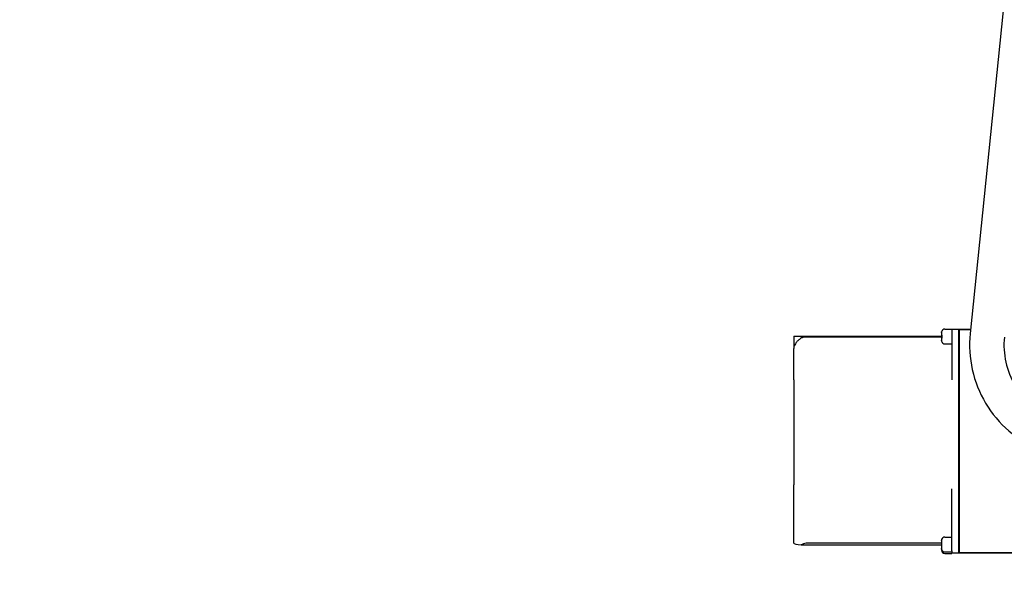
# Model space of a CAD drawing. Header units: inches. Extents: x 24 to 1128, y -94 to 748.
# Tile 453 of 546: x 421 to 439, y 492 to 502. Entities that reach past the tile are written whole.
import ezdxf

# ---------------------------------------------------------------- set-up
doc = ezdxf.new("R2010")
doc.units = ezdxf.units.IN
doc.header["$LTSCALE"] = 32
doc.header["$MEASUREMENT"] = 0
doc.layers.add('Dimension (ANSI)', color=7, linetype='Continuous', lineweight=25)
doc.layers.add('Visible (ANSI)', color=7, linetype='Continuous', lineweight=30)
doc.styles.add('Note Text (ANSI)', font='tahoma.ttf')
doc.dimstyles.new('Architectural (ANSI)', dxfattribs={"dimscale": 32, "dimtxt": 0.125, "dimasz": 0.098425, "dimexe": 0.125, "dimexo": 0.0625, "dimgap": 0.031496, "dimtad": 0, "dimtih": 1, "dimtoh": 1, "dimdec": 4, "dimrnd": 1e-08, "dimzin": 3, "dimdsep": 46, "dimlunit": 4, "dimtxsty": 'Note Text (ANSI)', "dimcen": 0.09, "dimdle": 0.393701, "dimclrd": 256, "dimclre": 256, "dimclrt": 256, "dimadec": 0, "dimazin": 3, "dimtfac": 0.96, "dimtofl": 0, "dimtmove": 0, "dimatfit": 3, "dimfxl": 1, "dimfrac": 2, "dimtolj": 1, "dimtzin": 12, "dimlwd": -1, "dimlwe": -1, "dimarcsym": 0})

# ---------------------------------------------------------------- blocks, each defined once
blk = doc.blocks.new('*D22')
at = {"layer": 'Defpoints', "color": 0, "transparency": 16777216}
for p in [(450.012, 697.62), (363.389, 480.059), (493.915, 480.059)]:
    blk.add_point(p, dxfattribs=at)
at = {"layer": 'Dimension (ANSI)', "transparency": 16777216}
for p, q in [((448.012, 697.62), (359.389, 697.62)), ((363.389, 694.471), (363.389, 595.373)), ((363.389, 483.209), (363.389, 588.307)), ((491.915, 480.059), (359.389, 480.059))]:
    blk.add_line(p, q, dxfattribs=at)
for points in [[(362.864, 694.471), (363.914, 694.471), (363.389, 697.62)], [(362.864, 483.209), (363.914, 483.209), (363.389, 480.059)]]:
    blk.add_solid(points, dxfattribs=at)
at = {"layer": 'Dimension (ANSI)', "transparency": 16777216, "insert": (350.24, 594.365), "char_height": 4, "attachment_point": 1, "style": 'Note Text (ANSI)'}
blk.add_mtext('\\A1;18\'-1 9/16"', dxfattribs=at)

msp = doc.modelspace()

# ---------------------------------------------------------------- linework, layer by layer
at = {"layer": 'Visible (ANSI)'}
for p, q in [((439.46207, 507.62504), (438.32077, 496.47903)), ((435.11253, 496.42918), (435.11253, 496.20578)), ((435.11253, 496.42918), (437.80236, 496.42918)), ((437.80003, 496.4978), (437.80003, 496.49777)), ((437.80003, 496.49777), (437.80003, 496.49664)), ((437.80003, 496.49664), (437.80003, 496.45182)), ((437.80556, 496.45182), (437.80003, 496.45182)), ((437.80373, 496.51821), (437.80277, 496.51821)), ((437.86003, 496.56028), (437.98753, 496.56028)), ((437.98753, 496.56028), (437.98753, 496.4787)), ((438.11253, 496.55028), (437.98753, 496.55028)), ((438.11253, 496.55006), (437.98753, 496.55006)), ((437.98753, 496.4787), (437.98753, 495.6364)), ((438.11253, 496.55006), (438.11253, 496.55028)), ((438.11253, 496.51527), (438.11253, 496.55006)), ((438.11753, 496.52046), (438.11253, 496.52046)), ((438.11753, 496.52018), (438.11253, 496.52018)), ((438.11253, 492.52784), (438.11253, 496.51527)), ((438.11753, 496.55028), (438.11753, 496.55006)), ((438.11753, 496.55028), (438.32807, 496.55028)), ((438.11753, 496.55006), (438.11753, 496.51527)), ((438.32805, 496.55006), (438.11753, 496.55006)), ((438.11753, 496.51527), (438.11753, 492.52784)), ((437.80254, 496.41408), (435.29253, 496.41408)), ((437.80003, 496.39756), (437.80571, 496.39756)), ((437.80003, 496.39756), (437.80003, 496.35391)), ((437.80003, 496.35391), (437.80003, 496.35279)), ((437.80221, 496.33427), (437.80308, 496.33427)), ((437.86003, 496.29028), (437.98753, 496.29028)), ((435.11253, 495.63577), (435.11253, 496.20578)), ((435.11253, 495.63577), (435.11253, 493.72979)), ((435.11253, 492.66758), (435.11253, 493.72979)), ((437.98753, 492.52784), (437.98753, 493.6526)), ((437.80003, 492.66738), (435.36253, 492.66738)), ((437.80003, 492.71484), (437.80003, 492.71481)), ((437.80003, 492.71481), (437.80003, 492.65932)), ((437.80258, 492.73259), (437.802, 492.73259)), ((437.86003, 492.77735), (437.98753, 492.77735)), ((435.25265, 492.6369), (437.8022, 492.6369)), ((437.80261, 492.65932), (437.80003, 492.65932)), ((437.80003, 492.6369), (437.80003, 492.62319)), ((437.80003, 492.62319), (437.80274, 492.62319)), ((437.80003, 492.62319), (437.80003, 492.5699)), ((437.80003, 492.5699), (437.80003, 492.56986)), ((437.80003, 492.56986), (437.80003, 492.53778)), ((437.80332, 492.54777), (437.80403, 492.54777)), ((437.86003, 492.50735), (437.98753, 492.50735)), ((437.98753, 492.52784), (437.98753, 492.49196)), ((437.98753, 492.49196), (437.98753, 492.48778)), ((437.98753, 492.49196), (438.11253, 492.49196)), ((437.98753, 492.48778), (437.98753, 492.47778)), ((438.11253, 492.48778), (437.98753, 492.48778)), ((438.11253, 492.49196), (438.11253, 492.52784)), ((438.11253, 492.52177), (438.11753, 492.52177)), ((438.11753, 492.51759), (438.11253, 492.51759)), ((438.11253, 492.48778), (438.11253, 492.49196)), ((438.11753, 492.52784), (438.11753, 492.49196)), ((438.11753, 492.49196), (438.11753, 492.48778)), ((440.36753, 492.49196), (438.11753, 492.49196)), ((440.36753, 492.48778), (438.11753, 492.48778)), ((437.86003, 492.47778), (437.98753, 492.47778))]:
    msp.add_line(p, q, dxfattribs=at)
for centre, start, end in [((437.86003, 496.50028), 90, 162.614496), ((437.86003, 496.35028), 195.474334, 270), ((437.86003, 492.71735), 90, 165.291949), ((437.86003, 492.53778), 180, 270), ((437.86003, 492.56735), 199.045508, 270)]:
    msp.add_arc(centre, 0.06, start, end, dxfattribs=at)
for centre, major_axis, ratio, end_param in [((435.36253, 492.66758), (-0.25, 0), 0.13729418, 1.09420446), ((435.36253, 492.30646), (0, 0.36093), 0.69265658, 0.39569586)]:
    msp.add_ellipse(centre, major_axis=major_axis, ratio=ratio, start_param=0, end_param=end_param, dxfattribs=at)
for points in [[(437.80342, 496.51821), (437.80128, 496.51177), (437.80003, 496.50429), (437.80003, 496.4978)], [(437.80343, 496.51821), (437.80129, 496.51175), (437.80003, 496.50427), (437.80003, 496.49777)], [(437.80003, 496.49664), (437.80003, 496.50352), (437.8014, 496.51149), (437.80373, 496.51821)], [(437.8027, 496.45182), (437.80201, 496.44413), (437.80173, 496.43646), (437.80166, 496.42918)], [(437.80308, 496.33427), (437.80115, 496.34056), (437.80003, 496.34768), (437.80003, 496.35391)], [(437.80003, 496.35279), (437.80003, 496.34692), (437.80105, 496.34026), (437.8028, 496.33427)], [(437.80003, 492.71481), (437.80003, 492.72043), (437.80097, 492.72679), (437.80258, 492.73259)], [(437.80257, 492.73259), (437.80097, 492.7268), (437.80003, 492.72045), (437.80003, 492.71484)], [(437.80403, 492.54777), (437.80152, 492.55458), (437.80003, 492.56282), (437.80003, 492.5699)], [(437.80003, 492.56986), (437.80003, 492.5628), (437.80152, 492.55457), (437.80402, 492.54777)]]:
    msp.add_open_spline(points, degree=3, dxfattribs=at)
for points, knots in [([(437.80355, 496.45182), (437.80264, 496.44275), (437.80234, 496.43369), (437.80234, 496.42528), (437.80234, 496.4165), (437.80267, 496.40702), (437.80367, 496.39756)], [1.164761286, 1.164761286, 1.164761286, 1.164761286, 1.228884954, 1.228884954, 1.228884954, 1.295782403, 1.295782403, 1.295782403, 1.295782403]), ([(437.80571, 496.39756), (437.8045, 496.407), (437.80405, 496.4165), (437.80405, 496.42528), (437.80405, 496.43369), (437.80447, 496.44277), (437.80556, 496.45182)], [1.104189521, 1.104189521, 1.104189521, 1.104189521, 1.171097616, 1.171097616, 1.171097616, 1.235224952, 1.235224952, 1.235224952, 1.235224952]), ([(438.32077, 496.47903), (438.29836, 496.26018), (438.31127, 496.03776), (438.40642, 495.60819), (438.48864, 495.40111), (438.71409, 495.02328), (438.85727, 494.85258), (439.19014, 494.56484), (439.37975, 494.44785), (439.78624, 494.27941), (440.00303, 494.22801), (440.27239, 494.20835), (440.32247, 494.20653), (440.37254, 494.20653)], [3.03955706, 3.03955706, 3.03955706, 3.03955706, 3.3595536, 3.3595536, 3.67955039, 3.67955039, 3.99954871, 3.99954871, 4.31954923, 4.31954923, 4.63955173, 4.63955173, 4.71238898, 4.71238898, 4.71238898, 4.71238898]), ([(435.29253, 496.41408), (435.29008, 496.41408), (435.28833, 496.41366), (435.285, 496.4128), (435.2835, 496.4123), (435.279, 496.41072), (435.27612, 496.40954), (435.26726, 496.40567), (435.26117, 496.40266), (435.24245, 496.39245), (435.22905, 496.38381), (435.20289, 496.36365), (435.18971, 496.35184), (435.16473, 496.32501), (435.15291, 496.31002), (435.13506, 496.28137), (435.12807, 496.26782), (435.11792, 496.24164), (435.11475, 496.22903), (435.11284, 496.21427), (435.11254, 496.20985), (435.11253, 496.20578)], [1.20266776, 1.20266776, 1.20266776, 1.20266776, 1.22134177, 1.22134177, 1.240015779, 1.240015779, 1.277363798, 1.277363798, 1.352059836, 1.352059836, 1.501451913, 1.501451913, 1.650843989, 1.650843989, 1.800236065, 1.800236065, 1.90876096, 1.90876096, 2.017285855, 2.017285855, 2.063698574, 2.063698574, 2.063698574, 2.063698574]), ([(438.94252, 496.41537), (438.9269, 496.26284), (438.9359, 496.10781), (439.00222, 495.80842), (439.05952, 495.66409), (439.21666, 495.40075), (439.31646, 495.28178), (439.54846, 495.08124), (439.68062, 494.99971), (439.96393, 494.88232), (440.11503, 494.84649), (440.30275, 494.8328), (440.33765, 494.83153), (440.37254, 494.83153)], [3.03955706, 3.03955706, 3.03955706, 3.03955706, 3.35956302, 3.35956302, 3.67956854, 3.67956854, 3.99957143, 3.99957143, 4.31957055, 4.31957055, 4.63956624, 4.63956624, 4.71238898, 4.71238898, 4.71238898, 4.71238898]), ([(435.26617, 492.6395), (435.26531, 492.63897), (435.26428, 492.63854), (435.25949, 492.63706), (435.25461, 492.6367), (435.2487, 492.63702), (435.24827, 492.63705), (435.24784, 492.63708)], [1.1334663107, 1.1334663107, 1.1334663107, 1.1334663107, 1.1554384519, 1.1554384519, 1.2249538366, 1.2249538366, 1.2302973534, 1.2302973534, 1.2302973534, 1.2302973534]), ([(437.80274, 492.62319), (437.80231, 492.62976), (437.80216, 492.63622), (437.80216, 492.64235), (437.80216, 492.6478), (437.80228, 492.65351), (437.80261, 492.65932)], [1.1889614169, 1.1889614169, 1.1889614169, 1.1889614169, 1.2356604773, 1.2356604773, 1.2356604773, 1.2771358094, 1.2771358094, 1.2771358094, 1.2771358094])]:
    msp.add_open_spline(points, degree=3, knots=knots, dxfattribs=at)

# ---------------------------------------------------------------- dimensions: what is measured, and where the dimension line sits
at = {"layer": 'Dimension (ANSI)'}
dim = msp.add_linear_dim(base=(363.38871, 480.05891), p1=(450.01179, 697.62041), p2=(493.91529, 480.05891), angle=270, dimstyle='Architectural (ANSI)', override={"dimgap": 0.031496, "dimdec": 4, "dimlfac": 1, "dimtol": 0, "dimlim": 0, "dimtp": 0, "dimtm": 0, "dimtdec": 2, "dimatfit": 1}, dxfattribs=at)
dim.commit()
dim.dimension.update_dxf_attribs({"geometry": '*D22', "text_midpoint": (363.38871, 591.83966), "dimtype": 160})

doc.saveas('drawing.dxf')
